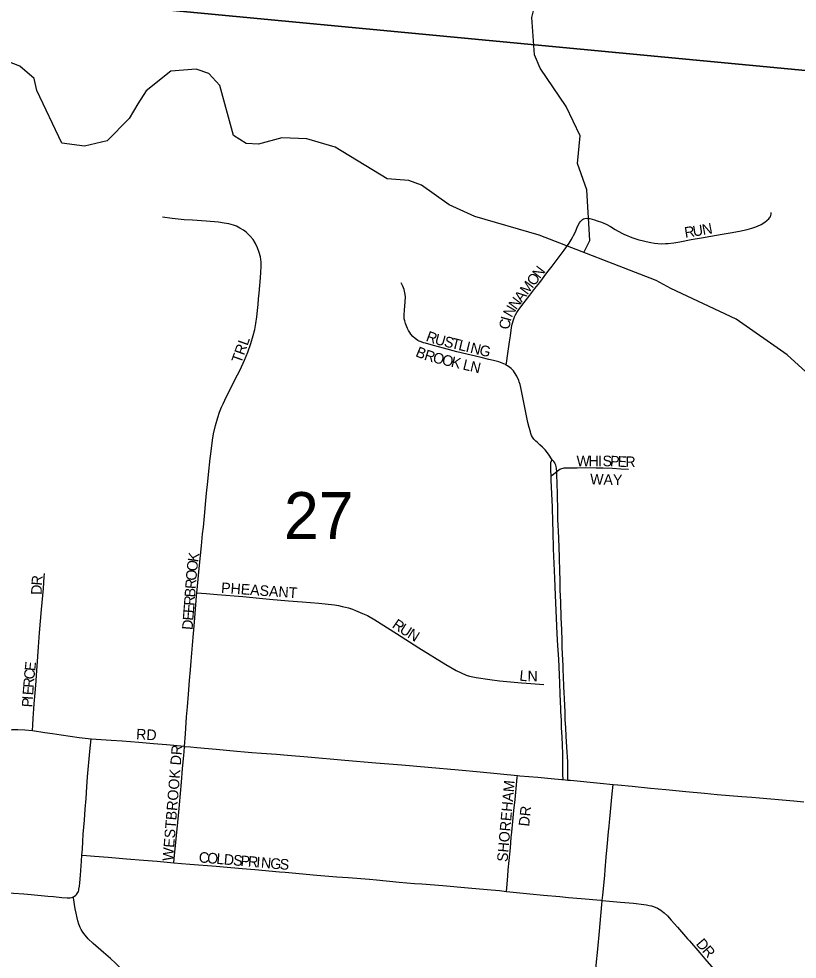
# Model space of a CAD drawing. Extents: x 1410790 to 1770854, y 448063 to 770588.
# Drawn here: x 1535342 to 1539019, y 635438 to 639877 of the extents above; entities that cross this region are included whole.
import ezdxf

# ---------------------------------------------------------------- set-up
doc = ezdxf.new("R2010")
doc.units = 0
for name, color, linetype in [('GM_X_City_Street', 7, 'Continuous'), ('GM_X_City_Street_Text', 7, 'Continuous'), ('GM_X_Minor_River', 7, 'Continuous'), ('GM_X_Section', 7, 'Continuous'), ('GM_X_Section_Text', 7, 'Continuous')]:
    doc.layers.add(name, color=color, linetype=linetype)

msp = doc.modelspace()

# ---------------------------------------------------------------- linework, layer by layer
at = {"layer": 'GM_X_City_Street'}
for points in [[(1537644.5, 638242.4), (1537645.9, 638251.4), (1537652.6, 638296.9), (1537655.8, 638319.4), (1537660, 638352.2), (1537663.9, 638379.7), (1537669.9, 638419.1), (1537673.1, 638436), (1537678.7, 638456.4), (1537683.6, 638470.2), (1537688.2, 638479.3), (1537694.9, 638490.9), (1537700.9, 638500.5), (1537717.8, 638522.7), (1537739.6, 638550.9), (1537755.8, 638571.6), (1537780.2, 638603.3), (1537802.3, 638631.9), (1537836.5, 638677.3), (1537861.5, 638709.8), (1537899.2, 638759), (1537918.2, 638784.4), (1537941.4, 638817.7), (1537951, 638833), (1537959.5, 638847.6), (1537962.3, 638853.4), (1537971.4, 638871.7), (1537978.5, 638887.9), (1537984.8, 638902.7), (1537990.8, 638914), (1537995.3, 638920.3), (1538001.4, 638926.7), (1538005.2, 638929.5), (1538009.5, 638932), (1538015.4, 638934.1), (1538024.3, 638935.1), (1538032, 638934.8), (1538039.4, 638933.4), (1538050.7, 638930.5), (1538061.9, 638927.4), (1538074.6, 638923.5), (1538093.6, 638916.8), (1538116.2, 638906.6), (1538136.9, 638895.7), (1538159.2, 638882.6), (1538189.8, 638865), (1538202.8, 638858.3), (1538215.5, 638853.1), (1538229.6, 638847.4), (1538242.8, 638842.8), (1538270.3, 638834.1), (1538287, 638829.5), (1538305.7, 638824.9), (1538326.5, 638820.6), (1538344.4, 638818.2), (1538361, 638816.1), (1538378.6, 638815), (1538396.6, 638815.4), (1538409.9, 638816.4), (1538435.3, 638819.6), (1538463.5, 638823.8), (1538518.1, 638834.4), (1538566.7, 638842.8), (1538610, 638850.6), (1538663.9, 638860.1), (1538702.3, 638866.8), (1538746, 638874.9), (1538782.3, 638882.3), (1538804.8, 638888.3), (1538818.2, 638892.5), (1538830.8, 638897.8), (1538848.1, 638906.2), (1538866.1, 638917.2), (1538877, 638925.6), (1538884, 638932.3), (1538887.9, 638936.6), (1538890.4, 638940.7), (1538892.1, 638944.6), (1538893.4, 638948.3), (1538895, 638953.8), (1538895, 638961.6)], [(1536183.6, 637167.4), (1536184.8, 637180.6), (1536190.7, 637249.2), (1536193.5, 637281.8), (1536204.6, 637389.5), (1536210.5, 637444.9), (1536214, 637477.5), (1536220.9, 637545.9), (1536224.7, 637585), (1536229.4, 637637.3), (1536234.7, 637692.8), (1536237.9, 637725.4), (1536246.1, 637800.4), (1536248.8, 637823.2), (1536257.5, 637888.3), (1536262.4, 637917.6), (1536271, 637956.3), (1536281.9, 637994.4), (1536290.6, 638019.3), (1536300.3, 638043.8), (1536306.9, 638058.9), (1536315.1, 638076.9), (1536326.6, 638100.5), (1536335.5, 638118), (1536353.5, 638153.1), (1536375.7, 638196.8), (1536387.2, 638220.3), (1536407.8, 638264.7), (1536424, 638303.8), (1536438.4, 638343.6), (1536449.7, 638381), (1536456.7, 638409.4), (1536462.2, 638438.1), (1536466.8, 638470.3), (1536469.7, 638499.5), (1536472.2, 638528.8), (1536475.1, 638554.9), (1536477.5, 638581), (1536484.2, 638654.2), (1536486.1, 638680.8), (1536487.5, 638705.5), (1536486.8, 638727.2), (1536483.2, 638752.6), (1536477.7, 638774.3), (1536470, 638795.3), (1536459.9, 638815.3), (1536448.8, 638834.3), (1536435.7, 638851.2), (1536426.1, 638860.4), (1536415.9, 638869.2), (1536403.3, 638878.8), (1536386.4, 638889), (1536369.9, 638897.7), (1536355.9, 638903.1), (1536334.1, 638908.9), (1536312.3, 638912.7), (1536285.6, 638916.1), (1536226.6, 638922), (1536162.7, 638925.8), (1536123.9, 638928.2), (1536066.8, 638933.6), (1536020.8, 638940.8)], [(1537644.5, 638242.4), (1537641, 638244.4), (1537633.5, 638247.9), (1537610, 638256.7), (1537584, 638263.4), (1537562.8, 638268.3), (1537526.6, 638277.2), (1537411.7, 638304.6), (1537348.7, 638321.2), (1537301.5, 638333.9), (1537263.1, 638344.8), (1537253.9, 638347.6), (1537242.3, 638351.5), (1537233.8, 638355.4), (1537227.5, 638358.9), (1537220.8, 638362.7), (1537214.4, 638367.3), (1537203.9, 638377.2), (1537194.4, 638388.1), (1537188.4, 638396.2), (1537183.1, 638405), (1537178.2, 638414.5), (1537175, 638422.6), (1537171.8, 638430), (1537169, 638438.1), (1537165.1, 638451.2), (1537163, 638460.7), (1537162.3, 638470.5), (1537162.3, 638479.2), (1537163.8, 638502.1), (1537167.5, 638541.3), (1537168, 638564.2), (1537167.3, 638574.8), (1537166.1, 638583.7), (1537164.4, 638591.7), (1537162, 638599.5), (1537156.1, 638614.8), (1537147.9, 638631.1)], [(1537862, 637794.1), (1537844.2, 637822.1), (1537828.1, 637842.2), (1537815.7, 637854.8), (1537802.7, 637866.4), (1537792.1, 637876), (1537784.4, 637883), (1537774.8, 637892.9), (1537771, 637897.8), (1537768.5, 637902), (1537764.3, 637910.1), (1537760.8, 637918.6), (1537758.3, 637926.7), (1537752, 637947.5), (1537746, 637970.3), (1537725.5, 638072.9), (1537716.7, 638121.1), (1537713.6, 638136.3), (1537710.2, 638150.9), (1537706.2, 638162.7), (1537703.6, 638169.5), (1537693.9, 638190.3), (1537683.6, 638207.1), (1537678.4, 638214.5), (1537673.5, 638220), (1537667.4, 638225.7), (1537661.8, 638230.6), (1537651, 638238.7), (1537644.5, 638242.4)], [(1537856, 637718.1), (1537855, 637748.3), (1537854.3, 637770.8), (1537854.5, 637777), (1537855.4, 637782.8), (1537857.1, 637787.4), (1537862, 637794.1)], [(1537883, 637739.6), (1537881.4, 637753.9), (1537880, 637763.4), (1537878.3, 637769.4), (1537876, 637775.6), (1537873.3, 637780.7), (1537868.9, 637787.2), (1537865, 637791.4), (1537862, 637794.1)], [(1537883, 637739.6), (1537890.9, 637745.5), (1537897.3, 637750), (1537901.8, 637752.5), (1537906.8, 637754.3), (1537912.8, 637755.7), (1537918.7, 637756.4), (1537930.7, 637757.1), (1537967.1, 637757.8), (1537979.8, 637757.7), (1538020, 637758), (1538069.7, 637757.6), (1538101.7, 637756.9), (1538145.8, 637755.2), (1538185.9, 637753), (1538221.3, 637750.4)], [(1537856, 637718.1), (1537862, 637722.9), (1537883, 637739.6)], [(1537912.9, 636285.3), (1537912.4, 636310.1), (1537912, 636328.4), (1537912, 636346), (1537912, 636362.6), (1537911.7, 636407.3), (1537910.3, 636448.5), (1537908.2, 636486.2), (1537906.1, 636532.1), (1537904.7, 636566.2), (1537902.8, 636607.4), (1537902.3, 636620.5), (1537899.6, 636689.4), (1537897.1, 636741.8), (1537892.2, 636853.2), (1537888.8, 636918.4), (1537885.6, 636973.7), (1537881.8, 637048), (1537877.2, 637155.5), (1537873.8, 637236.5), (1537868.1, 637374.2), (1537865.8, 637456.2), (1537864.6, 637502.1), (1537862.4, 637570.9), (1537856.6, 637698.6), (1537856, 637718.1)], [(1537935.6, 636283.1), (1537935.5, 636300.6), (1537935.3, 636350.3), (1537934.5, 636369.9), (1537930, 636438.3), (1537927, 636490.1), (1537925.1, 636529.6), (1537923, 636569.4), (1537921.9, 636604.6), (1537920.9, 636635.6), (1537919.5, 636668.3), (1537918.4, 636697.2), (1537917, 636722.9), (1537914.5, 636774.3), (1537913.6, 636802), (1537912.8, 636824.7), (1537911.7, 636850.8), (1537910.6, 636877.6), (1537909.3, 636911), (1537907.8, 636947), (1537906.4, 636989.2), (1537905, 637024.8), (1537904.3, 637045.6), (1537903.3, 637069.2), (1537901.8, 637102.3), (1537901.5, 637123.4), (1537899.7, 637181.9), (1537898.3, 637229.4), (1537897.6, 637266.1), (1537895.5, 637335.1), (1537892, 637424.9), (1537890.6, 637458.7), (1537889.9, 637485.9), (1537888.8, 637513.3), (1537887.7, 637559.5), (1537886.3, 637628.5), (1537884.6, 637691.4), (1537883.9, 637716.9), (1537883.5, 637726.4), (1537883.2, 637735.2), (1537883, 637739.6)], [(1535407.5, 636516.6), (1535408.7, 636542), (1535410.1, 636575), (1535413.1, 636619.9), (1535415.2, 636643.6), (1535420.9, 636713), (1535423.9, 636752.1), (1535425.8, 636779.1), (1535428.8, 636821.2), (1535435.4, 636912.5), (1535440.4, 636977.9), (1535449.8, 637089), (1535458.2, 637187.1), (1535462.6, 637242.7), (1535463.5, 637258.2)], [(1536125.6, 636442.4), (1536129.7, 636502.1), (1536134.6, 636581.4), (1536138.9, 636628.4), (1536143.8, 636688.9), (1536149.1, 636753.7), (1536153.5, 636803.1), (1536156.6, 636844.2), (1536161.2, 636901.4), (1536166.1, 636958.1), (1536171.9, 637028.3), (1536182.2, 637151.2), (1536183.6, 637167.4)], [(1536183.6, 637167.4), (1536226.6, 637163.6), (1536278.8, 637158.9), (1536399.7, 637149.5), (1536527, 637137.6), (1536616.8, 637130), (1536680.8, 637124.6), (1536758.9, 637117.9), (1536833.9, 637109.7), (1536852.1, 637106.7), (1536869.3, 637103.2), (1536884.6, 637099.4), (1536899.1, 637095.6), (1536919, 637089.3), (1536932, 637084.2), (1536965.2, 637070.1), (1536989.2, 637059.3), (1537024.5, 637038.9), (1537125.6, 636974.6), (1537230.9, 636908), (1537359.3, 636829), (1537407.5, 636801), (1537430.8, 636789), (1537454.8, 636779), (1537470.1, 636774.3), (1537502.9, 636767.3), (1537566.8, 636757.3), (1537612.4, 636751.5), (1537716.9, 636742.7), (1537739.7, 636740.5), (1537821.4, 636734)], [(1535209.9, 636508.7), (1535242.8, 636515), (1535266.1, 636518.1), (1535285.4, 636520), (1535311.5, 636521.7), (1535337.9, 636521.8), (1535370.8, 636520.4), (1535406.8, 636516.7), (1535407.5, 636516.6)], [(1535407.5, 636516.6), (1535465.4, 636508.5), (1535500.9, 636502.8), (1535542.8, 636496), (1535627.1, 636484.6), (1535684.7, 636478.6)], [(1535640.6, 635928), (1535642.5, 635957.7), (1535644.5, 635992.9), (1535646.9, 636027.2), (1535651.8, 636093.9), (1535655.8, 636146), (1535660.2, 636196.9), (1535664.3, 636251), (1535667.5, 636298.3), (1535678.4, 636417.7), (1535684.7, 636478.6)], [(1535684.7, 636478.6), (1535778.9, 636472.1), (1535830.1, 636468.7), (1535908.9, 636462.2), (1535979, 636456.5), (1536040.3, 636450.9), (1536124.2, 636442.5), (1536125.6, 636442.4)], [(1536074.8, 635893.1), (1536076.7, 635913.7), (1536080.7, 635958.3), (1536095.4, 636098.1), (1536101.8, 636166.4), (1536110.9, 636274), (1536115.8, 636335.9), (1536121.6, 636401), (1536123.2, 636417.2), (1536125.6, 636442.4)], [(1536125.6, 636442.4), (1536153.6, 636439.9), (1536183.4, 636437.2)], [(1536183.4, 636437.2), (1536274.4, 636428.8), (1536372.2, 636419.8), (1536407.9, 636416.7), (1536443.6, 636414), (1536488.8, 636410.5), (1536560, 636404.8), (1536612.1, 636400.5), (1536708, 636392.2), (1536882.2, 636377.9), (1537028.5, 636365.3), (1537151.8, 636355.3), (1537276, 636344), (1537419.7, 636331), (1537521.3, 636322.3), (1537697.5, 636304.8)], [(1537645.7, 635757.9), (1537647.2, 635775.2), (1537651.6, 635830.3), (1537654, 635859), (1537658.1, 635903.1), (1537663.8, 635963.8), (1537668.3, 636011.7), (1537670.8, 636037.6), (1537675.9, 636087.3), (1537680.8, 636140.3), (1537686, 636192.1), (1537691.3, 636243.1), (1537696.5, 636294.9), (1537697.5, 636304.8)], [(1537697.5, 636304.8), (1537708.9, 636303.7), (1537794, 636296.3), (1537871.7, 636288.9), (1537906.2, 636285.9), (1537912.9, 636285.3)], [(1537912.9, 636285.3), (1537935.6, 636283.1)], [(1537935.6, 636283.1), (1537947.7, 636282), (1538088.4, 636268.1), (1538148.7, 636262.4)], [(1538097.9, 635715.1), (1538100.1, 635739.6), (1538104.8, 635785.2), (1538109.3, 635834.1), (1538111.6, 635860.1), (1538116.8, 635918.7), (1538121, 635967.6), (1538127.5, 636039.3), (1538130, 636065.3), (1538131.9, 636084.8), (1538133.3, 636100.9), (1538136.3, 636133.4), (1538141.3, 636185.3), (1538144.4, 636217.9), (1538148.7, 636262.4)], [(1538148.7, 636262.4), (1538171.4, 636260.3), (1538239, 636253.7), (1538325, 636245.1), (1538398.8, 636238.5), (1538492.2, 636229), (1538580.3, 636220.7), (1538640.7, 636215.1), (1538698.4, 636210.3), (1538757, 636205.7), (1538804.8, 636202.5), (1538840.4, 636199.9), (1538875.1, 636196.9), (1538913.4, 636193.4), (1538946.8, 636190.3), (1539001.9, 636185.6), (1539050.6, 636181.2)], [(1535599.5, 635731.7), (1535601.3, 635732.7), (1535605.1, 635735.1), (1535611, 635739.4), (1535615.4, 635743.5), (1535618.3, 635747.5), (1535620.7, 635751.8), (1535623.5, 635757), (1535625.3, 635762.9), (1535626.6, 635768.7), (1535628.2, 635782.1), (1535629.8, 635797.5), (1535633.6, 635834.5), (1535638.8, 635900.7), (1535640.6, 635928)], [(1535640.6, 635928), (1535662.7, 635926.6), (1535699.8, 635923.8), (1535764.1, 635918.9), (1535851, 635912), (1535930.8, 635905.2), (1535996.1, 635899.8), (1536074.8, 635893.1)], [(1536074.8, 635893.1), (1536110.4, 635890.1), (1536149.6, 635886.6), (1536273.7, 635876.6), (1536309.6, 635873.3), (1536397.7, 635865.6), (1536456.5, 635860.3), (1536574, 635850.4), (1536600.1, 635848.3), (1536750.3, 635834.9), (1536845, 635827.1), (1536897.3, 635823.2), (1536998.4, 635814.8), (1537031, 635812), (1537138.7, 635801.8), (1537210.5, 635795.7), (1537246.5, 635793), (1537344.4, 635784.9), (1537464.4, 635774.7), (1537554.2, 635766.9), (1537612, 635761.7), (1537645.7, 635757.9)], [(1535223.4, 635758.6), (1535277.9, 635753.4), (1535316.9, 635750.1), (1535366.5, 635746), (1535401.2, 635743), (1535462.9, 635737.3), (1535480.1, 635735.5), (1535505.5, 635733), (1535545.5, 635729.4), (1535570.8, 635727.5), (1535577.8, 635727.4), (1535585.1, 635727.8), (1535591.6, 635728.8), (1535597.3, 635730.6), (1535599.5, 635731.7)], [(1535869.7, 635349.1), (1535853.8, 635365.3), (1535834, 635384.3), (1535814.1, 635403.8), (1535798.8, 635418.6), (1535774.9, 635440.5), (1535743.1, 635468.7), (1535693.9, 635512), (1535670.6, 635534.5), (1535655.2, 635551.6), (1535644.5, 635565.9), (1535637, 635578.2), (1535632.6, 635587.7), (1535626.3, 635602.8), (1535621.1, 635619.1), (1535617.5, 635633), (1535612.7, 635655.2), (1535608.9, 635675.4), (1535600.2, 635727.2), (1535599.5, 635731.7)], [(1537645.7, 635757.9), (1537755.3, 635745.8), (1537820.6, 635740), (1537897.9, 635733), (1537938.2, 635729.1), (1537998.6, 635723.7), (1538091.4, 635715.7), (1538097.9, 635715.1)], [(1538051.6, 635219.3), (1538057.1, 635276.9), (1538059.5, 635299.6), (1538060.4, 635309.3), (1538069.4, 635410.2), (1538076.3, 635485.1), (1538084.5, 635570), (1538091.3, 635641.7), (1538097.7, 635713.6), (1538097.9, 635715.1)], [(1538097.9, 635715.1), (1538183.5, 635706.8), (1538244.9, 635701.6), (1538294, 635696.4), (1538307.1, 635694.3), (1538319.3, 635691.8), (1538329.8, 635689), (1538340.6, 635685.7), (1538358.1, 635678.1), (1538374.6, 635668.6), (1538389.9, 635657.2), (1538406.3, 635641.9), (1538423.7, 635622.6), (1538454, 635588.3), (1538501.1, 635534), (1538510, 635524.4), (1538559.3, 635467.4), (1538582.6, 635440.1), (1538687.9, 635318.6), (1538726.8, 635274)]]:
    msp.add_lwpolyline(points, dxfattribs=at)
at = {"layer": 'GM_X_Minor_River'}
for points in [[(1538011.6, 638773.2), (1538039.9, 638830), (1538024.4, 639069), (1537980.7, 639194.3), (1537993.2, 639324.3), (1537927.7, 639462.1), (1537805, 639643.3), (1537778.1, 639706), (1537765.5, 639882.7), (1537813.3, 640080.2), (1537850.4, 640135.5), (1537907.2, 640172.4), (1537954.4, 640229.5), (1537916.8, 640467), (1537883.8, 640521.8), (1537812.7, 640575.5), (1537712.7, 640686), (1537688.9, 640800.8), (1537631.6, 640844.1), (1537602.6, 640898.9), (1537587.4, 641047.6)], [(1539146.2, 638132.2), (1538970.9, 638290.4), (1538729.8, 638458.1), (1538422.1, 638603.2), (1538352.7, 638640.8), (1537800, 638855.3), (1537495.3, 638944.2), (1537374.1, 638998.9), (1537243.7, 639092), (1537184, 639113.3), (1537082, 639121.6), (1536836.5, 639271.3), (1536703.1, 639310.3), (1536585, 639314.9), (1536474.3, 639285.2), (1536416.2, 639288.5), (1536356.9, 639325.9), (1536291.3, 639561.9), (1536240.3, 639619.2), (1536180.6, 639638.5), (1536060.2, 639629.1), (1535944.3, 639537.4), (1535905.1, 639476.1), (1535863.7, 639406.8), (1535759.5, 639300.8), (1535652.9, 639275), (1535545, 639289.4), (1535427.6, 639538.6), (1535414.6, 639595), (1535347.6, 639652.6), (1535232.3, 639697.2)]]:
    msp.add_lwpolyline(points, dxfattribs=at)
at = {"layer": 'GM_X_Section'}
for points in [[(1534609.1, 645459.7), (1540107.2, 644974.6), (1539587.8, 639581.9), (1534160.3, 640098.2)], [(1539587.8, 639581.9), (1539127, 634235.4), (1533718.1, 634783.3), (1534160.3, 640098.2)]]:
    msp.add_lwpolyline(points, close=True, dxfattribs=at)

# ---------------------------------------------------------------- texts
at = {"layer": 'GM_X_City_Street_Text'}
for s, rotation, p in [('N', 10.6296, (1538574.3, 638855.7)), ('R', 8.604, (1538489.7, 638842.9)), ('U', 8.5999, (1538528.9, 638848.8)), ('N', 52.5699, (1537802.9, 638647.2)), ('O', 52.5487, (1537776.2, 638612.2)), ('M', 52.5657, (1537744.1, 638570.3)), ('N', 52.8984, (1537690.8, 638500.3)), ('A', 52.5487, (1537717.3, 638535.4)), ('N', 60.0315, (1537669.7, 638463.6)), ('I', 74.4899, (1537665.1, 638445.5)), ('C', 80.4618, (1537658.9, 638407.7)), ('R', 339.9982, (1537261.7, 638357.6)), ('U', 345.1889, (1537303.7, 638342.5)), ('TRL', 70.3457, (1536392.2, 638247.1)), ('S', 346.366, (1537347.3, 638331)), ('T', 346.4452, (1537381.6, 638322.7)), ('L', 346.4309, (1537415.8, 638314.4)), ('I', 346.4411, (1537450, 638306.2)), ('N', 346.4091, (1537471.4, 638301)), ('G', 346.4343, (1537514.2, 638290.7)), ('B', 337.9415, (1537212.6, 638285)), ('R', 342.6868, (1537253.5, 638268.6)), ('O', 345.8757, (1537294.3, 638256)), ('O', 346.5645, (1537337.6, 638245.1)), ('K', 346.6573, (1537380.4, 638234.9)), ('L', 346.6511, (1537436.1, 638221.6)), ('N', 346.6343, (1537470.3, 638213.5)), ('W', 359.8823, (1537976.2, 637764.9)), ('H', 359.8689, (1538033.4, 637764.8)), ('I', 359.8565, (1538077.4, 637764.7)), ('S', 359.8641, (1538099.4, 637764.7)), ('P', 356.8838, (1538133.9, 637764.6)), ('E', 356.9668, (1538169.2, 637762.7)), ('R', 359.7031, (1538206.9, 637760.8)), ('WAY', 358.3721, (1538040, 637679)), ('K', 81.5438, (1536189.2, 637309.8)), ('O', 83.0214, (1536183.9, 637266.5)), ('O', 85.5594, (1536180.6, 637223.2)), ('R', 85.7223, (1535451.4, 637200.1)), ('R', 85.6479, (1536177.6, 637183.7)), ('D', 88.2401, (1535450.1, 637156.7)), ('B', 85.6584, (1536174.6, 637144.2)), ('PHEASANT', 356.0809, (1536296.4, 637166.5)), ('R', 85.6479, (1536171.6, 637104.7)), ('E', 85.6516, (1536168.9, 637069.6)), ('E', 85.6658, (1536166.2, 637034.5)), ('D', 85.6465, (1536162.9, 636990.7)), ('R', 325.3064, (1537101.9, 637006.3)), ('U', 327.9493, (1537136.5, 636982.4)), ('N', 328.3903, (1537174.2, 636958.8)), ('E', 83.9931, (1535419.4, 636796)), ('C', 84.3087, (1535415.5, 636756.7)), ('L', 354.3628, (1537705, 636752.8)), ('N', 359.2458, (1537744.6, 636749.1)), ('R', 85.5873, (1535412.5, 636717.5)), ('E', 86.025, (1535410, 636682.5)), ('P', 86.0351, (1535406.1, 636625.4)), ('I', 86.0202, (1535408.5, 636660.5)), ('RD', 356.9887, (1535895.5, 636475.6)), ('WESTBROOK DR', 85.3648, (1536070.5, 635899.5)), ('SHOREHAM', 84.872, (1537650.1, 635895.2)), ('DR', 83.9889, (1537752.3, 636062.4)), ('C', 355.1123, (1536190.7, 635894.9)), ('O', 355.0984, (1536230.1, 635891.5)), ('L', 355.1011, (1536274, 635887.8)), ('D', 355.1105, (1536309, 635884.8)), ('S', 355.1036, (1536352.9, 635881)), ('P', 355.1036, (1536387.9, 635878)), ('R', 355.1026, (1536423, 635875)), ('I', 355.0984, (1536462.5, 635871.7)), ('N', 355.0999, (1536484.4, 635869.8)), ('G', 355.1165, (1536528.2, 635866)), ('S', 356.2658, (1536573.2, 635862.2)), ('D', 310.676, (1538537.8, 635508.8)), ('R', 311.0427, (1538566.7, 635475.2))]:
    msp.add_text(s, height=50, rotation=rotation, dxfattribs=at).set_placement(p)
at = {"layer": 'GM_X_Section_Text'}
msp.add_text('27', height=221, rotation=0, dxfattribs=at).set_placement((1536594.7, 637421.5))

doc.saveas('drawing.dxf')
